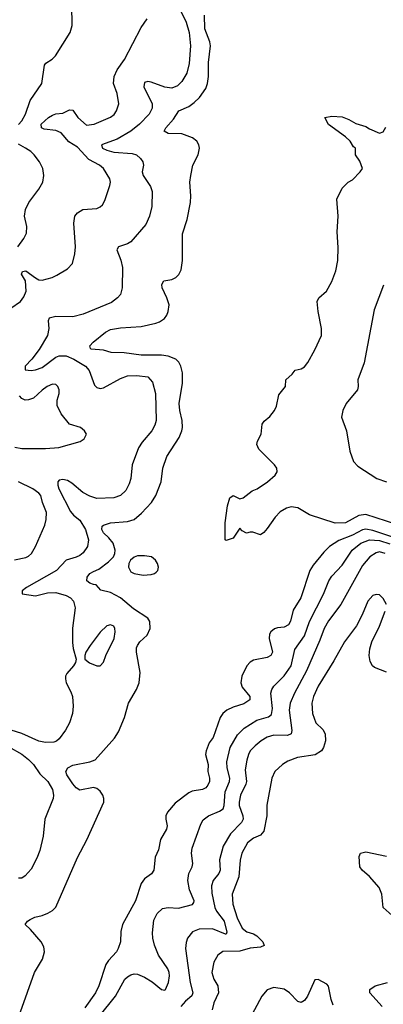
# Model space of a CAD drawing. Header units: inches. Extents: x 1550315 to 1685896, y 510706 to 640504.
# Tile 405 of 452: x 1665978 to 1668112, y 583322 to 589104. Entities that reach past the tile are written whole.
import ezdxf

# ---------------------------------------------------------------- set-up
doc = ezdxf.new("R2010")
doc.units = ezdxf.units.IN
doc.header["$MEASUREMENT"] = 0
doc.layers.add('B6568', color=7, linetype='Continuous')

msp = doc.modelspace()

# ---------------------------------------------------------------- linework, layer by layer
at = {"layer": 'B6568', "color": 5}
for points, elevation in [([(1665970, 588488.4), (1665990.9, 588510), (1666011.3, 588550), (1666038.4, 588630), (1666108.3, 588730), (1666122.7, 588837.3), (1666130.7, 588849.3), (1666168.1, 588871.9), (1666187.2, 588892.8), (1666273.3, 589030), (1666285.4, 589070), (1666282.8, 589190)], 480), ([(1666926.1, 589150), (1666954.3, 589090), (1666972.9, 589030), (1666980.4, 588950), (1666972.2, 588847.8), (1666958.5, 588790), (1666930, 588741.3), (1666904.6, 588715.4), (1666870, 588703), (1666830, 588707.1), (1666750, 588737.2), (1666730, 588740.9), (1666710, 588734.9), (1666705.6, 588710), (1666755.5, 588610), (1666754.3, 588585.7), (1666736.8, 588550), (1666680.2, 588490), (1666629.8, 588450), (1666550, 588403.3), (1666458.7, 588370), (1666463.5, 588350), (1666490, 588337.4), (1666530, 588326.4), (1666637.9, 588317.9), (1666663.5, 588310), (1666687.4, 588290), (1666701, 588270), (1666703.5, 588250), (1666696.8, 588210), (1666701.5, 588190), (1666744.8, 588124.8), (1666754.7, 588094.7), (1666752.3, 588007.7), (1666740.3, 587950), (1666717.7, 587902.3), (1666630, 587799.5), (1666610, 587788), (1666558, 587770), (1666547.4, 587752.6), (1666571.2, 587691.2), (1666580.6, 587650), (1666579.1, 587530), (1666568.6, 587491.4), (1666551.8, 587470), (1666517.2, 587442.8), (1666350, 587375), (1666290, 587360.2), (1666190, 587362.2), (1666150, 587352.4), (1666144.5, 587335.5), (1666147.8, 587290), (1666140.6, 587250), (1666092.1, 587167.9), (1666049.5, 587110.5), (1666009.7, 587070), (1666010, 587048.7), (1666044.2, 587044.2), (1666070, 587047.3), (1666110, 587062.6), (1666190, 587122.9), (1666210, 587130.7), (1666250, 587129.5), (1666295.9, 587110), (1666364.5, 587070), (1666384.8, 587044.8), (1666417.5, 586957.5), (1666430, 586944), (1666450, 586937.8), (1666470, 586942.5), (1666570, 586997.1), (1666610, 587012.7), (1666665.1, 587014.9), (1666730, 587007.7), (1666756.4, 586976.4), (1666774.2, 586910), (1666777.7, 586750), (1666770, 586723.1), (1666753.2, 586690), (1666697.1, 586622.8), (1666675.8, 586590), (1666638.4, 586490), (1666629.8, 586410), (1666620.5, 586379.5), (1666599.7, 586340.3), (1666569.9, 586310.2), (1666530, 586296.2), (1666430, 586292.8), (1666390, 586305.5), (1666348.7, 586328.7), (1666282.9, 586382.9), (1666257.5, 586397.5), (1666230, 586404.6), (1666210, 586399.7), (1666201.6, 586390), (1666201.5, 586370), (1666207.9, 586350), (1666275.4, 586215.4), (1666293.8, 586193.8), (1666330, 586164.4), (1666364.9, 586110), (1666380.6, 586050), (1666374.8, 586010), (1666350, 585973.8), (1666330, 585958.2), (1666310, 585947.6), (1666250.5, 585929.5), (1666194.5, 585870), (1666017.4, 585770), (1665991.3, 585750), (1665991.9, 585731.9), (1666070, 585721.6), (1666141.2, 585738.8), (1666190, 585740.7), (1666250, 585723.4), (1666275.4, 585710), (1666294, 585690), (1666303.5, 585650), (1666288.4, 585531.6), (1666287.8, 585447.8), (1666292.2, 585412.2), (1666309.6, 585350), (1666305.6, 585330), (1666294, 585310), (1666255.2, 585264.8), (1666247.3, 585250), (1666246, 585234), (1666251.3, 585210), (1666278.2, 585158.1), (1666287.1, 585130), (1666292.2, 585072.2), (1666287.4, 585030), (1666270, 584974.4), (1666247.3, 584932.7), (1666210, 584881.1), (1666192.9, 584867.1), (1666178, 584862), (1666130, 584860.6), (1666090, 584867.8), (1665990, 584913.2), (1665926.9, 584933.1)], 440), ([(1665925.1, 587410), (1665982.3, 587450), (1666002.3, 587477.7), (1666015.2, 587510), (1666010.9, 587570.9), (1665989, 587610), (1665994.5, 587625.5), (1666014.6, 587630), (1666070, 587588.2), (1666090, 587577), (1666110, 587575), (1666168.8, 587591.2), (1666196.3, 587603.7), (1666257.8, 587642.2), (1666287.2, 587672.8), (1666302.2, 587730), (1666306.2, 587770), (1666296.4, 587910), (1666301.3, 587950), (1666316.2, 587970), (1666349.2, 587990), (1666430, 587995.8), (1666450, 588004.4), (1666463.5, 588016.5), (1666477.8, 588042.2), (1666506.2, 588130), (1666510.9, 588150), (1666507.2, 588170), (1666469.7, 588230), (1666446.9, 588250), (1666383.5, 588283.5), (1666316.3, 588356.3), (1666266.8, 588386.8), (1666220.7, 588440.7), (1666190, 588453.4), (1666122.3, 588462.3), (1666106.3, 588470), (1666104.7, 588490), (1666147.4, 588530), (1666170, 588543.2), (1666190, 588550.8), (1666230, 588555.7), (1666270, 588574.4), (1666290, 588572.9), (1666318.4, 588530), (1666370, 588484.9), (1666415.1, 588490), (1666510, 588531.4), (1666532.1, 588547.9), (1666546.6, 588570), (1666559.3, 588610), (1666550.7, 588670), (1666528.9, 588730), (1666531.3, 588770), (1666549.8, 588810), (1666593.4, 588870), (1666690, 589059.1), (1666725.6, 589110)], 460), ([(1665982.5, 583277.5), (1666064.5, 583510), (1666112.1, 583587.9), (1666122.7, 583630), (1666119.3, 583659.4), (1666104.5, 583690), (1666041.7, 583761.7), (1666009.6, 583790), (1666024, 583810), (1666039.7, 583820.3), (1666066.5, 583833.5), (1666110, 583844), (1666142.3, 583857.7), (1666170, 583873.7), (1666190, 583892.4), (1666316.1, 584183.9), (1666372.6, 584287.4), (1666470.8, 584510), (1666472, 584530), (1666466, 584550), (1666450, 584574.5), (1666430, 584588.7), (1666410, 584594.9), (1666330, 584580.5), (1666310, 584594.3), (1666290, 584616.9), (1666254, 584670), (1666248.6, 584690), (1666260.4, 584710), (1666290, 584727.2), (1666390, 584745.2), (1666421.3, 584758.7), (1666534.1, 584885.9), (1666558.3, 584921.7), (1666593, 585007), (1666615.9, 585090), (1666664.1, 585170), (1666679, 585210), (1666685.2, 585270), (1666662.9, 585390), (1666663.9, 585416.1), (1666668.2, 585430), (1666682.9, 585450), (1666726, 585490), (1666744.1, 585530), (1666742.4, 585570), (1666729.8, 585590), (1666645.3, 585645.3), (1666570, 585708.9), (1666510, 585741.1), (1666454.3, 585754.3), (1666425.6, 585785.6), (1666410, 585786.9), (1666390, 585795.8), (1666371.6, 585810), (1666372.8, 585830), (1666390, 585851.2), (1666410, 585864.7), (1666442.9, 585877.1), (1666499.3, 585920.7), (1666527.4, 585950), (1666535.6, 585970), (1666538.4, 585990), (1666526.8, 586030), (1666501.7, 586061.7), (1666469.3, 586090), (1666459.8, 586110), (1666462.2, 586130), (1666470, 586136.5), (1666510, 586149.2), (1666610, 586157.7), (1666650, 586169.3), (1666693.2, 586206.8), (1666751.9, 586268.1), (1666776.8, 586310), (1666808.7, 586390), (1666818.2, 586470), (1666840.9, 586539.1), (1666913.6, 586650), (1666929.8, 586690), (1666932.9, 586710), (1666931.4, 586750), (1666917.7, 586810), (1666914.4, 586850), (1666933.2, 586970), (1666933.8, 587030), (1666923.9, 587070), (1666912.3, 587092.3), (1666894.6, 587110), (1666850, 587127.7), (1666810, 587134.3), (1666690, 587135.1), (1666591.5, 587148.5), (1666514, 587150), (1666470, 587163.4), (1666398, 587170), (1666392.5, 587172.5), (1666389.6, 587189.6), (1666408, 587210), (1666480.4, 587270), (1666510, 587285.1), (1666570, 587294.4), (1666690, 587302.8), (1666777.5, 587322.5), (1666797.4, 587330), (1666827.2, 587350), (1666842, 587370), (1666849.8, 587390), (1666854.8, 587430), (1666841.8, 587470), (1666814.2, 587530), (1666811.3, 587550), (1666822.7, 587570), (1666870, 587578), (1666894.7, 587590), (1666912.4, 587607.6), (1666924.7, 587635.3), (1666932.5, 587690), (1666932.8, 587847.2), (1666961, 587930), (1666979.5, 588030), (1666981.5, 588070), (1666976.4, 588150), (1666981.1, 588190), (1666993, 588250), (1667025.1, 588310), (1667033.3, 588350), (1667029.7, 588370), (1667017.7, 588390), (1666991, 588411), (1666930, 588433.4), (1666850, 588436.8), (1666826, 588450), (1666835.1, 588470), (1666879.5, 588520.5), (1666910.8, 588569.2), (1666970, 588595.2), (1667001.5, 588618.5), (1667032.5, 588647.5), (1667070, 588700.2), (1667079.9, 588730), (1667085.4, 588770), (1667086.5, 588853.5), (1667096.8, 588950), (1667093.4, 588973.4), (1667063.6, 589050), (1667063.2, 589130)], 420), ([(1668190, 586139.2), (1668010, 586198), (1667967.8, 586192.2), (1667890, 586150.3), (1667828.5, 586148.5), (1667677.5, 586197.5), (1667610, 586237.2), (1667570, 586244), (1667543.3, 586236.7), (1667506.6, 586213.4), (1667476.7, 586183.3), (1667430, 586116), (1667410, 586093.2), (1667390, 586079), (1667345.4, 586094.6), (1667330, 586095.3), (1667308.9, 586088.9), (1667283.1, 586103.1), (1667270, 586118), (1667230, 586059.3), (1667190, 586046), (1667184, 586050), (1667183.6, 586150), (1667197.7, 586250), (1667210, 586296), (1667230, 586311), (1667270, 586290.7), (1667290, 586296.3), (1667342.4, 586337.6), (1667372.3, 586350), (1667431.8, 586390), (1667476.2, 586430), (1667489.2, 586450), (1667486, 586470), (1667473.6, 586490), (1667381.7, 586581.7), (1667369.4, 586610), (1667373.6, 586630), (1667394.5, 586670), (1667401.2, 586730), (1667412.5, 586747.5), (1667446.3, 586773.7), (1667474, 586810), (1667485.6, 586834.4), (1667498, 586902), (1667537.2, 586950), (1667539, 586990), (1667577.5, 587022.5), (1667594, 587046), (1667630, 587054.8), (1667650, 587066), (1667669.4, 587090.6), (1667710, 587164.7), (1667749.2, 587250), (1667749.3, 587290), (1667729.2, 587390), (1667724, 587450), (1667734, 587470), (1667778, 587510), (1667810, 587567.3), (1667832.4, 587630), (1667845.1, 587690), (1667847.2, 587767.3), (1667840.7, 587859.3), (1667846, 587950), (1667838, 588050), (1667870, 588114), (1667906, 588150), (1667930, 588164.7), (1667975.3, 588210), (1667988.7, 588230), (1667972.9, 588272.9), (1667948.7, 588310), (1667948, 588350), (1667937.2, 588357.2), (1667917.2, 588390), (1667890, 588417.2), (1667790, 588489.4), (1667768.7, 588530), (1667810, 588537.1), (1667870, 588533), (1667910, 588519.1), (1667950, 588495.5), (1668010, 588476.3), (1668030, 588463), (1668090, 588438.8), (1668110, 588446), (1668126.3, 588473.7)], 380), ([(1665966, 587770), (1666001.3, 587818.7), (1666016.9, 587850), (1666018.9, 587890), (1666006.9, 587950), (1666011.2, 587990), (1666031.2, 588030), (1666090.7, 588109.3), (1666112.8, 588150), (1666118.7, 588190), (1666113.6, 588230), (1666093.3, 588270), (1666063.1, 588310), (1666043.5, 588330), (1666012.6, 588350), (1665970, 588372.8)], 480), ([(1668113.7, 587546.3), (1668058.8, 587401.2), (1667998.4, 587090), (1667963, 586990), (1667964.8, 586950), (1667959.8, 586930), (1667894.3, 586850), (1667874.4, 586810), (1667867, 586770), (1667896.5, 586690), (1667914.7, 586570), (1667936.5, 586510), (1667961.9, 586481.9), (1668074.5, 586410), (1668130, 586390.9)], 380), ([(1665950, 586594.5), (1665990, 586587), (1666130, 586586.5), (1666207.7, 586592.3), (1666333.3, 586626.7), (1666356.2, 586643.8), (1666369, 586670), (1666359, 586690), (1666334, 586710), (1666270, 586729.3), (1666221.3, 586790), (1666198, 586838), (1666196.9, 586870), (1666209.7, 586910), (1666209.7, 586930), (1666201.6, 586950), (1666190, 586961.6), (1666170, 586963), (1666139.1, 586950), (1666110, 586929.7), (1666058.1, 586881.9), (1666030, 586871.6), (1666010, 586870.7), (1665990, 586879.8), (1665975.8, 586895.8)], 460), ([(1665947, 585933), (1666013.1, 585946.9), (1666030, 585954), (1666047.6, 585970), (1666069.7, 586010), (1666125, 586135), (1666133.5, 586170), (1666135, 586210), (1666111.9, 586270), (1666101.7, 586310), (1666090, 586323.5), (1666055.8, 586350), (1665969.9, 586389.9)], 460), ([(1668190, 586058.6), (1668050, 586105.5), (1668010, 586112.2), (1667990, 586109), (1667930, 586077.9), (1667850, 586046.7), (1667795.8, 586010), (1667762.8, 585977.2), (1667699.3, 585900.7), (1667680.6, 585870), (1667627.4, 585710), (1667582.4, 585637.6), (1667566.8, 585573.2), (1667555.9, 585550), (1667530, 585537.3), (1667490, 585532.7), (1667473.7, 585526.3), (1667452.2, 585510), (1667444.2, 585495.8), (1667441.2, 585470), (1667460.6, 585390), (1667451.4, 585370), (1667430, 585358.5), (1667350, 585344), (1667330, 585331.6), (1667310.1, 585309.9), (1667282.3, 585250), (1667275.4, 585210), (1667284, 585184), (1667329.2, 585130), (1667329, 585110), (1667293.9, 585086.1), (1667230, 585066.9), (1667193.4, 585050), (1667170.1, 585029.9), (1667154.3, 585005.7), (1667113.1, 584890), (1667090, 584858.3), (1667072.1, 584810), (1667068.7, 584788.7), (1667084.1, 584730), (1667082.6, 584690), (1667090.9, 584650), (1667090.9, 584630), (1667082.8, 584610), (1667070, 584593.7), (1667050, 584582.9), (1666990, 584574.2), (1666970, 584563.7), (1666890, 584503), (1666844.6, 584450), (1666836.3, 584430), (1666835, 584410), (1666843.8, 584370), (1666839.3, 584350), (1666803.6, 584290), (1666791.6, 584230), (1666773.1, 584186.9), (1666764.2, 584110), (1666751.2, 584088.8), (1666710, 584058.5), (1666690, 584031.3), (1666657.5, 583930), (1666581.3, 583790), (1666571.8, 583750), (1666570.2, 583690), (1666555.9, 583650), (1666545.5, 583630), (1666499.5, 583580.5), (1666484.2, 583555.8), (1666441.4, 583430), (1666421.7, 583390), (1666359.4, 583300.6)], 420), ([(1666443.5, 583250), (1666539.1, 583370), (1666595.5, 583470), (1666610, 583484.5), (1666630, 583495.5), (1666650, 583500.3), (1666670, 583498.7), (1666710, 583482.5), (1666754.9, 583454.9), (1666810, 583409.7), (1666830, 583406), (1666832.9, 583410), (1666851.1, 583450), (1666856.8, 583490), (1666854.5, 583510), (1666846.4, 583530), (1666792.9, 583610), (1666768.7, 583670), (1666759.3, 583710), (1666757.4, 583742.6), (1666764, 583816), (1666783.6, 583856.4), (1666815.3, 583884.7), (1666849.4, 583890.6), (1666910, 583886.7), (1666991, 583909), (1666999.3, 583920.7), (1667001.3, 583930), (1666975, 583995), (1666965.1, 584050), (1666970.1, 584089.9), (1666990.2, 584130), (1666993.7, 584150), (1666986.4, 584210), (1666990, 584239.3), (1667039.9, 584380.1), (1667053.7, 584406.3), (1667084.9, 584430), (1667150, 584455.9), (1667172.7, 584470), (1667177.9, 584490), (1667183.3, 584570), (1667208.6, 584631.4), (1667210.6, 584650), (1667195.8, 584710), (1667193.9, 584746.1), (1667213.2, 584830), (1667255.9, 584904.1), (1667295.4, 584944.6), (1667370, 584991.6), (1667438.4, 585010), (1667456.1, 585023.9), (1667460.4, 585059.6), (1667452.5, 585150), (1667457.5, 585170), (1667469.5, 585190.5), (1667530, 585250.7), (1667570.8, 585309.2), (1667593.3, 585406.7), (1667650, 585485.3), (1667678.3, 585570), (1667761, 585730), (1667791.7, 585810), (1667810, 585836.5), (1667870, 585900.9), (1667929.4, 585990), (1667980.2, 586030), (1668030, 586049.1), (1668090, 586045.6), (1668150, 586026)], 440), ([(1668122.8, 585970), (1668090, 585978.5), (1668070, 585973.9), (1668031.9, 585950), (1667990, 585898.4), (1667863, 585670), (1667790, 585574.4), (1667763.9, 585530), (1667738.9, 585461.1), (1667660.2, 585280.2), (1667591.2, 585150), (1667565.7, 585090), (1667559.6, 585050), (1667575, 584930), (1667571.3, 584910), (1667550, 584900.8), (1667470, 584902.6), (1667429.6, 584890.4), (1667394.7, 584870), (1667359, 584841), (1667330.2, 584810), (1667320.2, 584790), (1667310, 584756), (1667301.5, 584698.5), (1667308, 584630), (1667305.8, 584614.2), (1667273.3, 584550), (1667265.5, 584510), (1667266.2, 584490), (1667287.3, 584430), (1667289, 584410), (1667279.5, 584390), (1667215.7, 584324.3), (1667171, 584250), (1667149.4, 584170), (1667154.5, 584110), (1667146.2, 584090), (1667112.9, 584050), (1667102.9, 584017.1), (1667105.9, 583974.1), (1667122.5, 583890), (1667132.2, 583870), (1667178.2, 583810), (1667193.4, 583746.6), (1667190, 583735.1), (1667184.9, 583735.1), (1667110, 583765.6), (1667030, 583762.6), (1666991.8, 583748.2), (1666962.2, 583710), (1666953.8, 583686.1), (1666950.9, 583649.1), (1666978.2, 583450), (1666994.6, 583390), (1666988.3, 583371.7), (1666950, 583340.2), (1666924.1, 583310)], 460), ([(1668129.6, 585669.6), (1668110, 585706), (1668090, 585727), (1668070, 585729.6), (1668050, 585722.9), (1668020.3, 585690), (1667987.9, 585610), (1667954.6, 585545.4), (1667884, 585450), (1667821.6, 585338.4), (1667730.2, 585190), (1667702.7, 585130), (1667692.8, 585090), (1667696.9, 585030), (1667715.8, 584975.8), (1667757, 584937), (1667770.7, 584910.7), (1667771.8, 584870), (1667761.4, 584830), (1667749.3, 584810), (1667711.9, 584788.1), (1667609, 584771), (1667550.4, 584750), (1667519.5, 584730), (1667476, 584690), (1667457.3, 584650), (1667428.2, 584491.8), (1667427.1, 584430), (1667410, 584338.7), (1667390, 584314.6), (1667350, 584298.5), (1667314.2, 584270), (1667281.5, 584210), (1667271, 584169), (1667262.9, 584070), (1667224.6, 583970), (1667227.9, 583910), (1667253.4, 583830), (1667283.8, 583770), (1667310, 583747), (1667350, 583736), (1667370, 583725.3), (1667404.1, 583690), (1667411.7, 583668.3), (1667390, 583658.3), (1667331.1, 583651.1), (1667270, 583634.1), (1667170, 583632.2), (1667139.6, 583610), (1667117.8, 583570), (1667105.8, 583510), (1667117.8, 583470), (1667141, 583430), (1667143.7, 583390), (1667116.3, 583330), (1667106.8, 583290)], 480), ([(1668130, 585273.7), (1668059.8, 585299.8), (1668049.1, 585309.1), (1668035.1, 585335.1), (1668028.9, 585370), (1668031.6, 585410), (1668044.8, 585450), (1668090, 585543.8), (1668122, 585630)], 480), ([(1665913.5, 584833.5), (1665990, 584790.6), (1666030, 584760.2), (1666058, 584730), (1666096.6, 584676.6), (1666143.5, 584630), (1666170, 584583.7), (1666175.9, 584550), (1666173.3, 584530), (1666126.2, 584410), (1666115.2, 584310), (1666095, 584225), (1666078.8, 584181.2), (1666045, 584115), (1666010, 584076.5), (1665990, 584063.8), (1665970, 584063.8)], 440), ([(1668164.3, 583844.3), (1668110.9, 583890), (1668103.4, 583970), (1668087.4, 584007.4), (1668030, 584073.5), (1667987.2, 584110), (1667974.2, 584130), (1667969.8, 584190), (1667977, 584210), (1668010, 584216.9), (1668130, 584193)], 480), ([(1667817.9, 583317.9), (1667805, 583350), (1667790, 583429.2), (1667780.8, 583440.8), (1667730, 583467), (1667710, 583465.2), (1667667.6, 583370), (1667650, 583345.3), (1667630, 583332.9), (1667610, 583338.4), (1667561.8, 583390), (1667530, 583411.4), (1667470, 583421.5), (1667430, 583407.1), (1667397.9, 583370), (1667325.5, 583234.5)], 520), ([(1668104.5, 583310), (1668032.5, 583390), (1668033.2, 583410), (1668063, 583430), (1668135.8, 583450)], 480)]:
    msp.add_lwpolyline(points, dxfattribs=dict(at, elevation=elevation))
for points, elevation in [([(1666710, 585956.5), (1666670, 585955.3), (1666650, 585947.1), (1666628.8, 585930), (1666618.3, 585910), (1666616, 585890), (1666630, 585862.6), (1666650, 585851.7), (1666703.1, 585843.1), (1666750, 585845.5), (1666768.6, 585851.4), (1666779.3, 585860.7), (1666787.8, 585870), (1666792.2, 585890), (1666787.2, 585910), (1666775.6, 585930), (1666751.3, 585950)], 420), ([(1666511.1, 585551.1), (1666490, 585544.2), (1666450, 585507.8), (1666391.8, 585430), (1666366, 585390), (1666359.1, 585370), (1666360.7, 585350), (1666387.1, 585327.1), (1666430, 585310.7), (1666450, 585310.8), (1666470, 585331), (1666484.2, 585370), (1666532.5, 585470), (1666538.5, 585510), (1666536.3, 585530), (1666530, 585542.7)], 440)]:
    msp.add_lwpolyline(points, close=True, dxfattribs=dict(at, elevation=elevation))

doc.saveas('drawing.dxf')
